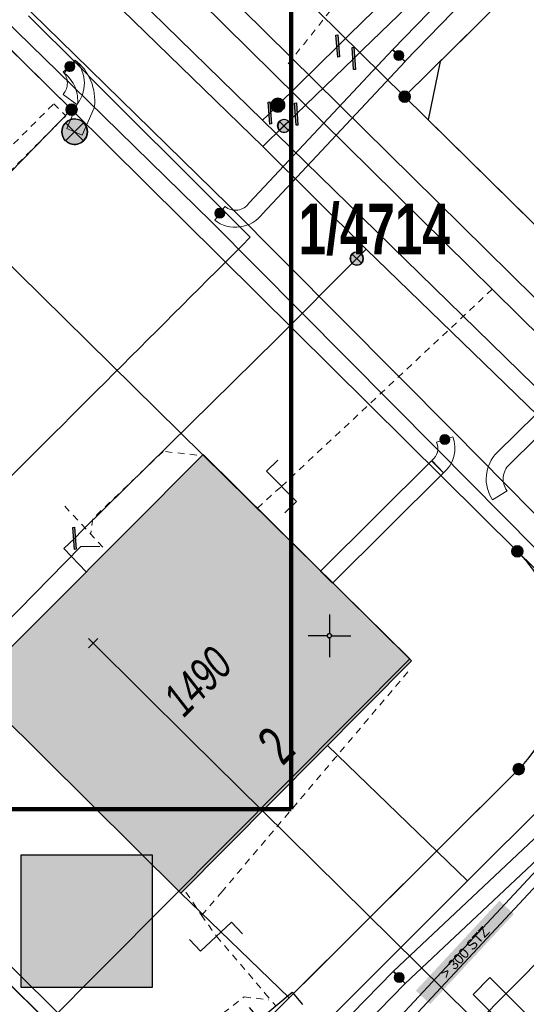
# Model space of a CAD drawing. Header units: metres. Extents: x 2695560 to 2696939, y 1260491 to 1262050.
# Tile 352 of 656: x 2695867 to 2695882, y 1260989 to 1261018. Entities that reach past the tile are written whole.
import ezdxf

# ---------------------------------------------------------------- set-up
doc = ezdxf.new("R2010")
doc.units = ezdxf.units.M
doc.linetypes.add('AUSGEZOGEN', pattern=[0])
doc.linetypes.add('VERDECKT2_S2', pattern=[0.36, 0.2, -0.16])
for name, color, linetype in [('XR$1$AV_Gebäudeflächen (BB)', 7, 'AUSGEZOGEN'), ('XR$1$AV_Grenzpunkte', 7, 'AUSGEZOGEN'), ('XR$1$AV_Grundstück-Nr.', 7, 'AUSGEZOGEN'), ('XR$1$AV_Haus-Nr.', 7, 'AUSGEZOGEN'), ('XR$1$AV_Koordinatennetzpunkte', 7, 'AUSGEZOGEN'), ('XR$1$AV_Linien (BB)', 7, 'AUSGEZOGEN'), ('XR$1$AV_Versicherung-Nr.', 7, 'AUSGEZOGEN'), ('XR$1$AW_LK_Zwischenpunkt', 24, 'AUSGEZOGEN'), ('XR$1$EW_LK_Knoten', 1, 'AUSGEZOGEN'), ('XR$1$GA_LK_Absperrarmatur', 32, 'AUSGEZOGEN'), ('XR$1$GA_LK_Rohrleitungsteil', 32, 'AUSGEZOGEN'), ('XR$1$Liegenschaftsgrenzen', 7, 'AUSGEZOGEN'), ('XR$1$PFAV', 255, 'AUSGEZOGEN'), ('XR$1$PFEW', 255, 'AUSGEZOGEN'), ('XR$1$PFGA', 255, 'AUSGEZOGEN'), ('XR$1$PFWA', 255, 'AUSGEZOGEN'), ('XR$1$RAEW', 8, 'AUSGEZOGEN'), ('XR$1$RP_Abstandslinie', 7, 'AUSGEZOGEN'), ('XR$1$WA_LK_Absperrarmatur', 171, 'AUSGEZOGEN'), ('XR$1$WA_LK_Rohrleitungsteil', 171, 'AUSGEZOGEN'), ('XR$5$_40012', 7, 'Continuous')]:
    doc.layers.add(name, color=color, linetype=linetype)
for name, color, linetype, lineweight in [('XR$2$ABW-Linie-R-genau', 4, 'AUSGEZOGEN', 18), ('XR$2$ABW-Linie-R-ungenau', 4, 'VERDECKT2_S2', 18), ('XR$2$ABW-LinieFlaeche-R-genau', 4, 'AUSGEZOGEN', 18), ('XR$2$ELE-Flaeche-oberirdisch', 1, 'AUSGEZOGEN', 18), ('XR$2$ELE-LinieFlaeche-genau', 1, 'AUSGEZOGEN', 18), ('XR$2$ELE-LinieFlaeche-ungenau', 1, 'VERDECKT2_S2', 18), ('XR$2$GAS-Linie-genau', 12, 'AUSGEZOGEN', 18), ('XR$2$GAS-Punkt', 12, 'AUSGEZOGEN', 18), ('XR$2$KOM-Linie-U-genau', 91, 'AUSGEZOGEN', 18), ('XR$2$KOM-Punkt-U', 91, 'AUSGEZOGEN', 18), ('XR$2$WAS-Linie-genau', 5, 'AUSGEZOGEN', 18), ('XR$2$WAS-Punkt', 5, 'AUSGEZOGEN', 18), ('XR$2$WEI-Text', 59, 'AUSGEZOGEN', 18), ('XR$5$STANDARD_1', 7, 'AUSGEZOGEN', 13)]:
    doc.layers.add(name, color=color, linetype=linetype, lineweight=lineweight)
doc.styles.add('ARIAL', font='arial.ttf')
doc.styles.add('TXT', font='txt')

# ---------------------------------------------------------------- blocks, each defined once
blk = doc.blocks.new('COMPLEXOBJECT_228')
at = {"layer": 'XR$1$AV_Linien (BB)', "color": 7, "linetype": 'AUSGEZOGEN', "transparency": 33554687}
blk.add_line((5880.56, 10996.08), (5873.819, 10989.358), dxfattribs=at)
blk.add_arc((5877.304, 10999.26), 4.551, 315.6789, 45.0372, dxfattribs=at)
blk = doc.blocks.new('COMPLEXOBJECT_1259')
at = {"layer": 'XR$1$Liegenschaftsgrenzen', "color": 7, "linetype": 'AUSGEZOGEN', "transparency": 33554687}
blk.add_line((5884.83, 10991.93), (5871.75, 10978.8), dxfattribs=at)
blk.add_arc((5888.045, 10988.709), 4.551, 45.5894, 134.9477, dxfattribs=at)
blk = doc.blocks.new('COMPLEXOBJECT_1340')
at = {"layer": 'XR$1$Liegenschaftsgrenzen', "color": 7, "linetype": 'AUSGEZOGEN', "transparency": 33554687}
blk.add_line((5869.93, 10985.48), (5880.56, 10996.08), dxfattribs=at)
blk.add_arc((5877.304, 10999.26), 4.551, 315.6789, 45.0372, dxfattribs=at)
blk = doc.blocks.new('BAV15')
at = {"layer": 'XR$1$PFAV', "transparency": 33554687}
blk.add_hatch(color=7, dxfattribs=at).paths.add_polyline_path([(0.5, 0), (0.49, 0.101), (0.459, 0.197), (0.41, 0.286), (0.344, 0.362), (0.264, 0.424), (0.174, 0.469), (0.076, 0.494), (-0.025, 0.499), (-0.125, 0.484), (-0.22, 0.449), (-0.306, 0.395), (-0.379, 0.326), (-0.437, 0.243), (-0.477, 0.15), (-0.497, 0.051), (-0.497, -0.051), (-0.477, -0.15), (-0.437, -0.243), (-0.379, -0.326), (-0.306, -0.395), (-0.22, -0.449), (-0.125, -0.484), (-0.025, -0.499), (0.076, -0.494), (0.174, -0.469), (0.264, -0.424), (0.344, -0.362), (0.41, -0.286), (0.459, -0.197), (0.49, -0.101)])
at = {"color": 7, "transparency": 33554687}
for start, end in [(90, 270), (270, 90)]:
    blk.add_arc((0, 0), 0.5, start, end, dxfattribs=at)
at = {"layer": 'XR$1$PFAV', "transparency": 33554687}
blk.add_circle((0, 0), 0.5, dxfattribs=at)
blk = doc.blocks.new('BAV2041')
at = {"color": 7, "transparency": 33554687}
for p, q in [((0, 0.5), (0, 0.05)), ((-0.05, 0), (-0.5, 0)), ((0.05, 0), (0.5, 0)), ((0, -0.05), (0, -0.5))]:
    blk.add_line(p, q, dxfattribs=at)
blk.add_circle((0, 0), 0.05, dxfattribs=at)
for start, end in [(90, 270), (270, 90)]:
    blk.add_arc((0, 0), 0.05, start, end, dxfattribs=at)
blk = doc.blocks.new('BAW2093')
at = {"transparency": 33554687}
blk.add_lwpolyline([(-0.375, -0.5), (0, -0.5), (0, 0.5), (0.375, 0.5)], dxfattribs=at)
blk = doc.blocks.new('BWA2013')
at = {"true_color": 0x000000, "transparency": 33554687}
blk.add_hatch(color=18, dxfattribs=at).paths.add_polyline_path([(-0.291, -0.409), (0.352, 0.357), (0.291, 0.409), (-0.352, -0.357)])
at = {"transparency": 33554687}
blk.add_lwpolyline([(-0.291, -0.409), (-0.352, -0.357), (0.291, 0.409), (0.352, 0.357), (-0.291, -0.409)], close=True, dxfattribs=at)
blk = doc.blocks.new('BWA965')
at = {"layer": 'XR$1$PFWA', "transparency": 33554687}
blk.add_hatch(color=7, dxfattribs=at).paths.add_polyline_path([(0, 0.5), (-0.051, 0.497), (-0.101, 0.49), (-0.15, 0.477), (-0.197, 0.459), (-0.243, 0.437), (-0.286, 0.41), (-0.326, 0.379), (-0.362, 0.344), (-0.395, 0.306), (-0.424, 0.264), (-0.449, 0.22), (-0.469, 0.174), (-0.484, 0.125), (-0.494, 0.076), (-0.499, 0.025), (-0.499, -0.025), (-0.494, -0.076), (-0.484, -0.125), (-0.469, -0.174), (-0.449, -0.22), (-0.424, -0.264), (-0.395, -0.306), (-0.362, -0.344), (-0.326, -0.379), (-0.286, -0.41), (-0.243, -0.437), (-0.197, -0.459), (-0.15, -0.477), (-0.101, -0.49), (-0.051, -0.497), (0, -0.5), (0.051, -0.497), (0.101, -0.49), (0.15, -0.477), (0.197, -0.459), (0.243, -0.437), (0.286, -0.41), (0.326, -0.379), (0.362, -0.344), (0.395, -0.306), (0.424, -0.264), (0.449, -0.22), (0.469, -0.174), (0.484, -0.125), (0.494, -0.076), (0.499, -0.025), (0.499, 0.025), (0.494, 0.076), (0.484, 0.125), (0.469, 0.174), (0.449, 0.22), (0.424, 0.264), (0.395, 0.306), (0.362, 0.344), (0.326, 0.379), (0.286, 0.41), (0.243, 0.437), (0.197, 0.459), (0.15, 0.477), (0.101, 0.49), (0.051, 0.497)])
at = {"transparency": 33554687}
blk.add_line((0, 0.5), (0, -0.5), dxfattribs=at)
for start, end in [(90, 270), (270, 90)]:
    blk.add_arc((0, 0), 0.5, start, end, dxfattribs=at)
blk = doc.blocks.new('BGA2013')
at = {"transparency": 33554687}
blk.add_hatch(color=36, dxfattribs=at).paths.add_polyline_path([(-0.291, -0.409), (0.352, 0.357), (0.291, 0.409), (-0.352, -0.357)])
at = {"color": 32, "transparency": 33554687}
blk.add_lwpolyline([(-0.291, -0.409), (-0.352, -0.357), (0.291, 0.409), (0.352, 0.357), (-0.291, -0.409)], close=True, dxfattribs=at)
blk = doc.blocks.new('BGA965')
at = {"layer": 'XR$1$PFGA', "transparency": 33554687}
blk.add_hatch(color=7, dxfattribs=at).paths.add_polyline_path([(0.5, 0), (0.49, 0.101), (0.459, 0.197), (0.41, 0.286), (0.344, 0.362), (0.264, 0.424), (0.174, 0.469), (0.076, 0.494), (-0.025, 0.499), (-0.125, 0.484), (-0.22, 0.449), (-0.306, 0.395), (-0.379, 0.326), (-0.437, 0.243), (-0.477, 0.15), (-0.497, 0.051), (-0.497, -0.051), (-0.477, -0.15), (-0.437, -0.243), (-0.379, -0.326), (-0.306, -0.395), (-0.22, -0.449), (-0.125, -0.484), (-0.025, -0.499), (0.076, -0.494), (0.174, -0.469), (0.264, -0.424), (0.344, -0.362), (0.41, -0.286), (0.459, -0.197), (0.49, -0.101)])
at = {"color": 32, "transparency": 33554687}
blk.add_line((0, 0.5), (0, -0.5), dxfattribs=at)
for start, end in [(90, 270), (270, 90)]:
    blk.add_arc((0, 0), 0.5, start, end, dxfattribs=at)
at = {"layer": 'XR$1$PFGA', "transparency": 33554687}
blk.add_circle((0, 0), 0.5, dxfattribs=at)
blk = doc.blocks.new('BEWLP2549_S')
at = {"layer": 'XR$1$PFEW', "transparency": 33554687}
blk.add_hatch(color=7, dxfattribs=at).paths.add_polyline_path([(0.5, 0), (0.49, 0.101), (0.459, 0.197), (0.41, 0.286), (0.344, 0.362), (0.264, 0.424), (0.174, 0.469), (0.076, 0.494), (-0.025, 0.499), (-0.125, 0.484), (-0.22, 0.449), (-0.306, 0.395), (-0.379, 0.326), (-0.437, 0.243), (-0.477, 0.15), (-0.497, 0.051), (-0.497, -0.051), (-0.477, -0.15), (-0.437, -0.243), (-0.379, -0.326), (-0.306, -0.395), (-0.22, -0.449), (-0.125, -0.484), (-0.025, -0.499), (0.076, -0.494), (0.174, -0.469), (0.264, -0.424), (0.344, -0.362), (0.41, -0.286), (0.459, -0.197), (0.49, -0.101)])
at = {"color": 1, "transparency": 33554687}
for p, q in [((0.354, -0.354), (-0.354, 0.354)), ((-0.354, -0.354), (0.354, 0.354))]:
    blk.add_line(p, q, dxfattribs=at)
for start, end in [(91.3809, 268.6191), (268.6191, 91.3809)]:
    blk.add_arc((0, 0), 0.5, start, end, dxfattribs=at)
at = {"layer": 'XR$1$PFEW', "transparency": 33554687}
blk.add_circle((0, 0), 0.5, dxfattribs=at)
blk = doc.blocks.new('BEW957')
at = {"layer": 'XR$1$RAEW', "transparency": 33554687}
blk.add_hatch(color=1, dxfattribs=at).paths.add_polyline_path([(-0.5, 0), (-0.5, -0.05), (-0.49, -0.1), (-0.48, -0.15), (-0.46, -0.2), (-0.44, -0.24), (-0.41, -0.29), (-0.38, -0.33), (-0.34, -0.36), (-0.31, -0.4), (-0.26, -0.42), (-0.22, -0.45), (-0.17, -0.47), (-0.13, -0.48), (-0.08, -0.49), (-0.03, -0.5), (0.03, -0.5), (0.08, -0.49), (0.13, -0.48), (0.17, -0.47), (0.22, -0.45), (0.26, -0.42), (0.31, -0.4), (0.34, -0.36), (0.38, -0.33), (0.41, -0.29), (0.44, -0.24), (0.46, -0.2), (0.48, -0.15), (0.49, -0.1), (0.5, -0.05), (0.5, 0), (0.5, 0.05), (0.49, 0.1), (0.48, 0.15), (0.46, 0.2), (0.44, 0.24), (0.41, 0.29), (0.38, 0.33), (0.34, 0.36), (0.31, 0.4), (0.26, 0.42), (0.22, 0.45), (0.17, 0.47), (0.13, 0.48), (0.08, 0.49), (0.03, 0.5), (-0.03, 0.5), (-0.08, 0.49), (-0.13, 0.48), (-0.17, 0.47), (-0.22, 0.45), (-0.26, 0.42), (-0.31, 0.4), (-0.34, 0.36), (-0.38, 0.33), (-0.41, 0.29), (-0.44, 0.24), (-0.46, 0.2), (-0.48, 0.15), (-0.49, 0.1), (-0.5, 0.05)])
at = {"color": 1, "transparency": 33554687}
for start, end in [(90, 180), (180, 270), (0, 90), (270, 0)]:
    blk.add_arc((0, 0), 0.5, start, end, dxfattribs=at)
at = {"layer": 'XR$1$RAEW', "color": 1, "transparency": 33554687}
blk.add_circle((0, 0), 0.5, dxfattribs=at)
blk = doc.blocks.new('KOM-UNBEKANNT-U')
at = {"layer": 'XR$2$KOM-Punkt-U', "linetype": 'AUSGEZOGEN', "lineweight": 20, "transparency": 33554687}
for p, q in [((0, 0, 2500), (-141, 141, 2500)), ((-141, -141, 2500), (0, 0, 2500)), ((0, 0, 2500), (141, 141, 2500)), ((141, -141, 2500), (0, 0, 2500))]:
    blk.add_line(p, q, dxfattribs=at)
blk = doc.blocks.new('GAS-ABSPERRORGAN')
at = {"layer": 'XR$2$GAS-Punkt', "linetype": 'AUSGEZOGEN', "lineweight": 25, "transparency": 33554687}
blk.add_line((0, 200, 2500), (0, -200, 2500), dxfattribs=at)
for points in [[(-196, 39, 2500), (0, 0, 2500), (-200, 0, 2500)], [(-196, 39), (0, 0), (-200, 0)], [(-196, 39, 2500), (-196, 39), (-200, 0), (-200, 0, 2500)], [(-200, 0, 2500), (0, 0, 2500), (-196, -39, 2500)], [(-200, 0), (0, 0), (-196, -39)], [(-185, 77, 2500), (0, 0, 2500), (-196, 39, 2500)], [(-185, 77), (0, 0), (-196, 39)], [(-185, 77, 2500), (-185, 77), (-196, 39), (-196, 39, 2500)], [(-196, -39, 2500), (0, 0, 2500), (-185, -77, 2500)], [(-196, -39), (0, 0), (-185, -77)], [(-166, 111, 2500), (0, 0, 2500), (-185, 77, 2500)], [(-166, 111), (0, 0), (-185, 77)], [(-166, 111, 2500), (-166, 111), (-185, 77), (-185, 77, 2500)], [(-185, -77, 2500), (0, 0, 2500), (-166, -111, 2500)], [(-185, -77), (0, 0), (-166, -111)], [(-141, 141, 2500), (0, 0, 2500), (-166, 111, 2500)], [(-141, 141), (0, 0), (-166, 111)], [(-141, 141, 2500), (-141, 141), (-166, 111), (-166, 111, 2500)], [(-166, -111, 2500), (0, 0, 2500), (-141, -141, 2500)], [(-166, -111), (0, 0), (-141, -141)], [(-111, 166, 2500), (0, 0, 2500), (-141, 141, 2500)], [(-111, 166), (0, 0), (-141, 141)], [(-111, 166, 2500), (-111, 166), (-141, 141), (-141, 141, 2500)], [(-141, -141, 2500), (0, 0, 2500), (-111, -166, 2500)], [(-141, -141), (0, 0), (-111, -166)], [(-77, 185, 2500), (0, 0, 2500), (-111, 166, 2500)], [(-77, 185), (0, 0), (-111, 166)], [(-77, 185, 2500), (-77, 185), (-111, 166), (-111, 166, 2500)], [(-111, -166, 2500), (0, 0, 2500), (-77, -185, 2500)], [(-111, -166), (0, 0), (-77, -185)], [(-39, 196, 2500), (0, 0, 2500), (-77, 185, 2500)], [(-39, 196), (0, 0), (-77, 185)], [(-39, 196, 2500), (-39, 196), (-77, 185), (-77, 185, 2500)], [(-77, -185, 2500), (0, 0, 2500), (-39, -196, 2500)], [(-77, -185), (0, 0), (-39, -196)], [(0, 200, 2500), (0, 0, 2500), (-39, 196, 2500)], [(0, 200), (0, 0), (-39, 196)], [(0, 200, 2500), (0, 200), (-39, 196), (-39, 196, 2500)], [(-39, -196, 2500), (0, 0, 2500), (0, -200, 2500)], [(-39, -196), (0, 0), (0, -200)], [(39, 196, 2500), (0, 0, 2500), (0, 200, 2500)], [(39, 196), (0, 0), (0, 200)], [(39, 196, 2500), (39, 196), (0, 200), (0, 200, 2500)], [(77, 185, 2500), (0, 0, 2500), (39, 196, 2500)], [(77, 185), (0, 0), (39, 196)], [(111, 166, 2500), (0, 0, 2500), (77, 185, 2500)], [(111, 166), (0, 0), (77, 185)], [(141, 141, 2500), (0, 0, 2500), (111, 166, 2500)], [(141, 141), (0, 0), (111, 166)], [(166, 111, 2500), (0, 0, 2500), (141, 141, 2500)], [(166, 111), (0, 0), (141, 141)], [(185, 77, 2500), (0, 0, 2500), (166, 111, 2500)], [(185, 77), (0, 0), (166, 111)], [(196, 39, 2500), (0, 0, 2500), (185, 77, 2500)], [(196, 39), (0, 0), (185, 77)], [(200, 0, 2500), (0, 0, 2500), (196, 39, 2500)], [(200, 0), (0, 0), (196, 39)], [(0, -200, 2500), (0, 0, 2500), (39, -196, 2500)], [(39, -196, 2500), (0, 0, 2500), (77, -185, 2500)], [(77, -185, 2500), (0, 0, 2500), (111, -166, 2500)], [(111, -166, 2500), (0, 0, 2500), (141, -141, 2500)], [(141, -141, 2500), (0, 0, 2500), (166, -111, 2500)], [(166, -111, 2500), (0, 0, 2500), (185, -77, 2500)], [(185, -77, 2500), (0, 0, 2500), (196, -39, 2500)], [(196, -39, 2500), (0, 0, 2500), (200, 0, 2500)], [(0, -200), (0, 0), (39, -196)], [(39, -196), (0, 0), (77, -185)], [(77, -185), (0, 0), (111, -166)], [(111, -166), (0, 0), (141, -141)], [(141, -141), (0, 0), (166, -111)], [(166, -111), (0, 0), (185, -77)], [(185, -77), (0, 0), (196, -39)], [(196, -39), (0, 0), (200, 0)], [(77, 185, 2500), (77, 185), (39, 196), (39, 196, 2500)], [(111, 166, 2500), (111, 166), (77, 185), (77, 185, 2500)], [(141, 141, 2500), (141, 141), (111, 166), (111, 166, 2500)], [(166, 111, 2500), (166, 111), (141, 141), (141, 141, 2500)], [(185, 77, 2500), (185, 77), (166, 111), (166, 111, 2500)], [(196, 39, 2500), (196, 39), (185, 77), (185, 77, 2500)], [(200, 0, 2500), (200, 0), (196, 39), (196, 39, 2500)], [(-200, 0, 2500), (-200, 0), (-196, -39), (-196, -39, 2500)], [(-196, -39, 2500), (-196, -39), (-185, -77), (-185, -77, 2500)], [(-185, -77, 2500), (-185, -77), (-166, -111), (-166, -111, 2500)], [(-166, -111, 2500), (-166, -111), (-141, -141), (-141, -141, 2500)], [(-141, -141, 2500), (-141, -141), (-111, -166), (-111, -166, 2500)], [(-111, -166, 2500), (-111, -166), (-77, -185), (-77, -185, 2500)], [(-77, -185, 2500), (-77, -185), (-39, -196), (-39, -196, 2500)], [(-39, -196, 2500), (-39, -196), (0, -200), (0, -200, 2500)], [(0, -200, 2500), (0, -200), (39, -196), (39, -196, 2500)], [(39, -196, 2500), (39, -196), (77, -185), (77, -185, 2500)], [(77, -185, 2500), (77, -185), (111, -166), (111, -166, 2500)], [(111, -166, 2500), (111, -166), (141, -141), (141, -141, 2500)], [(141, -141, 2500), (141, -141), (166, -111), (166, -111, 2500)], [(166, -111, 2500), (166, -111), (185, -77), (185, -77, 2500)], [(185, -77, 2500), (185, -77), (196, -39), (196, -39, 2500)], [(196, -39, 2500), (196, -39), (200, 0), (200, 0, 2500)]]:
    blk.add_3dface(points, dxfattribs=at)
blk = doc.blocks.new('WAS-ABSPERRORGAN')
at = {"layer": 'XR$2$WAS-Punkt', "linetype": 'AUSGEZOGEN', "transparency": 33554687}
for p, q in [((0, 200, 2500), (0, -200, 2500)), ((0, 0), (0, 0))]:
    blk.add_line(p, q, dxfattribs=at)
blk.add_circle((0, 0, 502500), 200, dxfattribs=at)

msp = doc.modelspace()

# ---------------------------------------------------------------- hatches: boundary and pattern name
at = {"transparency": 33554687}
for points in [[(2695866.919, 1260993.377), (2695866.919, 1260989.475), (2695870.77, 1260989.475), (2695870.77, 1260993.377)], [(2695878.509, 1260989.382), (2695878.931, 1260988.99), (2695881.385, 1260991.632), (2695880.963, 1260992.024)]]:
    msp.add_hatch(color=7, dxfattribs=at).paths.add_polyline_path(points)
at = {"layer": 'XR$1$AV_Gebäudeflächen (BB)', "true_color": 0xd2d2d2, "transparency": 33554687}
msp.add_hatch(color=254, dxfattribs=at).paths.add_polyline_path([(2695865.485, 1260998.327), (2695871.613, 1260992.249), (2695878.385, 1260999.077), (2695872.266, 1261005.14)])

# ---------------------------------------------------------------- linework, layer by layer
at = {"color": 24, "lineweight": -3, "transparency": 33554687}
msp.add_lwpolyline([(2695866.919, 1260993.377), (2695870.77, 1260993.377), (2695870.77, 1260989.475), (2695866.919, 1260989.475), (2695866.919, 1260993.377)], close=True, dxfattribs=at)
at = {"layer": 'XR$1$AV_Linien (BB)', "color": 7, "linetype": 'AUSGEZOGEN', "transparency": 33554687}
for p, q in [((2695879.223, 1261016.686), (2695878.871, 1261014.969)), ((2695881.969, 1261011.915), (2695878.871, 1261014.969)), ((2695871.613, 1260992.249), (2695865.485, 1260998.327)), ((2695871.613, 1260992.249), (2695874.789, 1260989.168))]:
    msp.add_line(p, q, dxfattribs=at)
for points in [[(2695839.57, 1261043.66), (2695854.42, 1261029.04), (2695868.4, 1261015.27), (2695881.49, 1261002.29)], [(2695879.223, 1261016.686), (2695886.2, 1261023.62), (2695890.74, 1261028.14), (2695891.281, 1261028.681)], [(2695865.485, 1260998.327), (2695872.266, 1261005.14), (2695878.385, 1260999.077), (2695871.613, 1260992.249)], [(2695865.378, 1260985.993), (2695867.768, 1260988.395), (2695860.807, 1260995.316), (2695862.967, 1260997.578), (2695863.139, 1260997.41), (2695864.644, 1260999.105), (2695865.485, 1260998.327)], [(2695859.05, 1260973.41), (2695870.9, 1260985.29), (2695874.789, 1260989.168)]]:
    msp.add_lwpolyline(points, dxfattribs=at)
at = {"layer": 'XR$1$Liegenschaftsgrenzen', "color": 7, "linetype": 'AUSGEZOGEN', "transparency": 33554687}
for p, q in [((2695854.42, 1261029.04), (2695868.4, 1261015.27)), ((2695886.2, 1261023.62), (2695878.18, 1261015.65)), ((2695875.62, 1261018.17), (2695878.18, 1261015.65)), ((2695878.18, 1261015.65), (2695891.48, 1261002.54)), ((2695868.4, 1261015.27), (2695854.71, 1261001.34)), ((2695881.49, 1261002.29), (2695868.4, 1261015.27)), ((2695881.49, 1261002.29), (2695892.2, 1260991.77)), ((2695854.71, 1261001.34), (2695870.9, 1260985.29))]:
    msp.add_line(p, q, dxfattribs=at)
at = {"layer": 'XR$1$RP_Abstandslinie', "color": 7, "linetype": 'AUSGEZOGEN', "transparency": 33554687}
msp.add_line((2695832.73, 1260953.25), (2695878.33, 1260999.13), dxfattribs=at)
msp.add_lwpolyline([(2695878.33, 1260999.13), (2695841.15, 1261035.8), (2695804.21, 1261072.25)], dxfattribs=at)
at = {"layer": 'XR$2$ABW-Linie-R-genau', "linetype": 'AUSGEZOGEN', "transparency": 33554687}
msp.add_lwpolyline([(2695862.708, 1260995.937), (2695863.225, 1260996.612), (2695864.126, 1260997.787), (2695868.671, 1261002.433), (2695869.228, 1261002.433)], dxfattribs=at)
at = {"layer": 'XR$2$ABW-Linie-R-ungenau', "linetype": 'VERDECKT2_S2', "transparency": 33554687}
for p, q in [((2695876.455, 1261018.739), (2695874.658, 1261016.493)), ((2695874.561, 1261004.197), (2695880.748, 1261009.989)), ((2695873.857, 1261003.561), (2695874.561, 1261004.197)), ((2695868.199, 1261003.614), (2695869.423, 1261002.295)), ((2695871.756, 1260992.276), (2695872.221, 1260991.592)), ((2695872.208, 1260991.61), (2695872.657, 1260990.978))]:
    msp.add_line(p, q, dxfattribs=at)
for points in [[(2695872.074, 1261005.119), (2695871.089, 1261005.228), (2695869.021, 1261003.249), (2695868.966, 1261002.823)], [(2695878.277, 1260998.748), (2695872.821, 1260992.296), (2695872.224, 1260991.596)], [(2695872.657, 1260990.978), (2695874.076, 1260989.312), (2695874.394, 1260988.931)], [(2695871.444, 1260987.618), (2695873.467, 1260989.198), (2695874.193, 1260989.115)]]:
    msp.add_lwpolyline(points, dxfattribs=at)
at = {"layer": 'XR$2$ABW-LinieFlaeche-R-genau', "linetype": 'AUSGEZOGEN', "transparency": 33554687}
for points in [[(2695889.428, 1261001.421), (2695838.363, 1261051.833), (2695838.855, 1261052.331), (2695889.92, 1261001.919), (2695889.428, 1261001.421)], [(2695875.383, 1260985.762), (2695889.551, 1261000.97), (2695889.771, 1261000.766), (2695875.603, 1260985.558), (2695875.383, 1260985.762)]]:
    msp.add_lwpolyline(points, close=True, dxfattribs=at)
at = {"layer": 'XR$2$ELE-Flaeche-oberirdisch', "transparency": 33554687}
for points in [[(2695887.906, 1260997.746), (2695883.486, 1261001.886), (2695879.601, 1261005.819), (2695872.998, 1261012.47), (2695868.489, 1261016.888), (2695856.87, 1261028.237), (2695850.671, 1261034.556), (2695850.149, 1261034.041), (2695856.376, 1261027.74), (2695867.999, 1261016.388), (2695872.505, 1261011.973), (2695879.104, 1261005.326), (2695882.998, 1261001.384), (2695887.428, 1260997.235), (2695887.906, 1260997.746)], [(2695885, 1260985.468), (2695880.68, 1260989.764), (2695880.191, 1260989.272), (2695884.501, 1260984.986), (2695885, 1260985.468)]]:
    msp.add_lwpolyline(points, close=True, dxfattribs=at)
at = {"layer": 'XR$2$ELE-LinieFlaeche-genau', "linetype": 'AUSGEZOGEN', "transparency": 33554687}
for points in [[(2695877.828, 1261017.031), (2695882.012, 1261021.346), (2695882.009, 1261021.343), (2695882.001, 1261021.328), (2695881.996, 1261021.31), (2695881.994, 1261021.294), (2695881.995, 1261021.278), (2695881.999, 1261021.266), (2695882.006, 1261021.249), (2695882.016, 1261021.235), (2695880.339, 1261022.902), (2695880.691, 1261023.256), (2695882.394, 1261021.565), (2695882.44, 1261021.503), (2695882.471, 1261021.432), (2695882.491, 1261021.36), (2695882.496, 1261021.286), (2695882.488, 1261021.21), (2695882.465, 1261021.134), (2695882.429, 1261021.067), (2695882.388, 1261021.016), (2695878.186, 1261016.683), (2695877.828, 1261017.031)], [(2695872.897, 1261012.425), (2695872.947, 1261012.389), (2695872.989, 1261012.365), (2695873.035, 1261012.345), (2695873.082, 1261012.33), (2695873.132, 1261012.319), (2695873.182, 1261012.313), (2695873.23, 1261012.312), (2695873.28, 1261012.317), (2695873.328, 1261012.326), (2695873.375, 1261012.34), (2695873.422, 1261012.36), (2695873.467, 1261012.384), (2695873.508, 1261012.411), (2695873.544, 1261012.442), (2695873.579, 1261012.478), (2695873.625, 1261012.536), (2695877.824, 1261017.028), (2695878.19, 1261016.686), (2695874.003, 1261012.208), (2695873.955, 1261012.148), (2695873.886, 1261012.076), (2695873.808, 1261012.011), (2695873.723, 1261011.954), (2695873.636, 1261011.908), (2695873.545, 1261011.87), (2695873.448, 1261011.84), (2695873.35, 1261011.821), (2695873.25, 1261011.812), (2695873.148, 1261011.813), (2695873.048, 1261011.825), (2695872.952, 1261011.846), (2695872.857, 1261011.877), (2695872.765, 1261011.917), (2695872.677, 1261011.967), (2695872.605, 1261012.019), (2695872.897, 1261012.425)], [(2695868.258, 1261014.718), (2695868.577, 1261015.447), (2695868.58, 1261015.479), (2695868.582, 1261015.543), (2695868.579, 1261015.609), (2695868.572, 1261015.674), (2695868.561, 1261015.737), (2695868.545, 1261015.802), (2695868.527, 1261015.865), (2695868.504, 1261015.925), (2695868.477, 1261015.986), (2695868.447, 1261016.042), (2695868.412, 1261016.099), (2695868.374, 1261016.153), (2695868.335, 1261016.203), (2695868.29, 1261016.251), (2695868.243, 1261016.297), (2695868.187, 1261016.345), (2695868.511, 1261016.725), (2695868.579, 1261016.667), (2695868.648, 1261016.601), (2695868.713, 1261016.529), (2695868.776, 1261016.453), (2695868.83, 1261016.373), (2695868.881, 1261016.292), (2695868.927, 1261016.204), (2695868.966, 1261016.117), (2695869.001, 1261016.025), (2695869.029, 1261015.932), (2695869.051, 1261015.839), (2695869.068, 1261015.742), (2695869.077, 1261015.645), (2695869.082, 1261015.549), (2695869.08, 1261015.451), (2695869.069, 1261015.321), (2695868.716, 1261014.518), (2695868.258, 1261014.718)], [(2695868.154, 1261015.712), (2695868.187, 1261015.758), (2695868.212, 1261015.797), (2695868.232, 1261015.836), (2695868.248, 1261015.876), (2695868.26, 1261015.916), (2695868.269, 1261015.962), (2695868.276, 1261016.006), (2695868.277, 1261016.049), (2695868.275, 1261016.093), (2695868.269, 1261016.136), (2695868.259, 1261016.179), (2695868.245, 1261016.222), (2695868.229, 1261016.262), (2695868.208, 1261016.302), (2695868.183, 1261016.34), (2695868.151, 1261016.383), (2695868.547, 1261016.687), (2695868.595, 1261016.626), (2695868.64, 1261016.552), (2695868.681, 1261016.476), (2695868.715, 1261016.394), (2695868.741, 1261016.313), (2695868.761, 1261016.226), (2695868.773, 1261016.139), (2695868.777, 1261016.053), (2695868.774, 1261015.964), (2695868.763, 1261015.878), (2695868.746, 1261015.794), (2695868.72, 1261015.708), (2695868.686, 1261015.626), (2695868.646, 1261015.549), (2695868.601, 1261015.476), (2695868.556, 1261015.416), (2695868.154, 1261015.712)], [(2695878.975, 1261004.956), (2695879.041, 1261005.019), (2695879.084, 1261005.074), (2695879.117, 1261005.135), (2695879.14, 1261005.201), (2695879.152, 1261005.271), (2695879.153, 1261005.341), (2695879.143, 1261005.411), (2695879.115, 1261005.496), (2695879.591, 1261005.65), (2695879.631, 1261005.525), (2695879.653, 1261005.375), (2695879.652, 1261005.225), (2695879.626, 1261005.077), (2695879.577, 1261004.933), (2695879.504, 1261004.8), (2695879.413, 1261004.681), (2695879.317, 1261004.592), (2695878.975, 1261004.956)], [(2695875.709, 1261001.708), (2695878.97, 1261004.951), (2695879.322, 1261004.597), (2695876.061, 1261001.354), (2695875.709, 1261001.708)], [(2695861.767, 1260973.474), (2695869.808, 1260981.706), (2695877.84, 1260989.945), (2695878.198, 1260989.595), (2695870.166, 1260981.356), (2695862.125, 1260973.124), (2695861.767, 1260973.474)]]:
    msp.add_lwpolyline(points, close=True, dxfattribs=at)
for points in [[(2695885.195, 1261008.727), (2695881.253, 1261004.843), (2695881.215, 1261004.802), (2695881.183, 1261004.76), (2695881.155, 1261004.717), (2695881.131, 1261004.671), (2695881.111, 1261004.621), (2695881.094, 1261004.572), (2695881.083, 1261004.522), (2695881.076, 1261004.469), (2695881.073, 1261004.417), (2695881.075, 1261004.365), (2695881.082, 1261004.314), (2695881.093, 1261004.263), (2695881.109, 1261004.212), (2695881.128, 1261004.164), (2695881.151, 1261004.119), (2695881.186, 1261004.064), (2695880.76, 1261003.8), (2695880.76, 1261003.8), (2695880.717, 1261003.871), (2695880.672, 1261003.956), (2695880.637, 1261004.046), (2695880.609, 1261004.135), (2695880.588, 1261004.23), (2695880.577, 1261004.325), (2695880.573, 1261004.421), (2695880.578, 1261004.517), (2695880.591, 1261004.61), (2695880.612, 1261004.704), (2695880.641, 1261004.795), (2695880.677, 1261004.881), (2695880.721, 1261004.967), (2695880.773, 1261005.048), (2695880.831, 1261005.124), (2695880.893, 1261005.191), (2695884.845, 1261009.083)], [(2695885.963, 1260996.896), (2695878.19, 1260989.588), (2695877.848, 1260989.952), (2695877.848, 1260989.952), (2695885.617, 1260997.256)]]:
    msp.add_lwpolyline(points, dxfattribs=at)
at = {"layer": 'XR$2$ELE-LinieFlaeche-ungenau', "linetype": 'VERDECKT2_S2', "transparency": 33554687}
msp.add_lwpolyline([(2695858.481, 1261010.444), (2695860.78, 1261008.153), (2695860.739, 1261008.175), (2695860.685, 1261008.184), (2695860.627, 1261008.173), (2695860.591, 1261008.15), (2695867.877, 1261015.44), (2695868.231, 1261015.086), (2695860.905, 1261007.756), (2695860.815, 1261007.699), (2695860.695, 1261007.676), (2695860.577, 1261007.695), (2695860.48, 1261007.747), (2695858.129, 1261010.09), (2695858.481, 1261010.444)], close=True, dxfattribs=at)
at = {"layer": 'XR$2$GAS-Linie-genau', "linetype": 'AUSGEZOGEN', "transparency": 33554687}
for p, q in [((2695851.449, 1261036.989), (2695874.008, 1261014.959)), ((2695876.552, 1261017.471), (2695880.338, 1261021.209)), ((2695876.214, 1261017.137), (2695876.552, 1261017.471)), ((2695874.456, 1261015.402), (2695876.214, 1261017.137)), ((2695874.22, 1261015.169), (2695874.456, 1261015.402)), ((2695874.008, 1261014.959), (2695874.15, 1261015.1)), ((2695874.15, 1261015.1), (2695874.22, 1261015.169)), ((2695874.008, 1261014.959), (2695888.348, 1261000.939)), ((2695885.078, 1260997.659), (2695880.028, 1260992.609)), ((2695880.028, 1260992.609), (2695875.917, 1260996.589)), ((2695880.028, 1260992.609), (2695862.768, 1260975.35))]:
    msp.add_line(p, q, dxfattribs=at)
at = {"layer": 'XR$2$KOM-Linie-U-genau', "linetype": 'AUSGEZOGEN', "transparency": 33554687}
for p, q in [((2695871.875, 1260996.775), (2695869.035, 1260999.591)), ((2695874.005, 1260994.662), (2695871.875, 1260996.775)), ((2695880.101, 1260988.644), (2695874.005, 1260994.662))]:
    msp.add_line(p, q, dxfattribs=at)
msp.add_lwpolyline([(2695861.877, 1260994.796), (2695867.989, 1260988.738), (2695871.61, 1260985.955), (2695875.714, 1260981.553), (2695889.39, 1260967.88)], dxfattribs=at)
at = {"layer": 'XR$2$WAS-Linie-genau', "linetype": 'AUSGEZOGEN', "transparency": 33554687}
for p, q in [((2695881.178, 1261021.129), (2695876.952, 1261017.033)), ((2695867.408, 1261020.609), (2695874.018, 1261014.189)), ((2695876.952, 1261017.033), (2695876.683, 1261016.773)), ((2695876.683, 1261016.773), (2695874.997, 1261015.138)), ((2695874.997, 1261015.138), (2695874.812, 1261014.959)), ((2695874.637, 1261014.789), (2695874.018, 1261014.189)), ((2695874.812, 1261014.959), (2695874.637, 1261014.789)), ((2695874.018, 1261014.189), (2695877.048, 1261011.169)), ((2695877.048, 1261011.169), (2695876.773, 1261010.893)), ((2695877.048, 1261011.169), (2695884.558, 1261003.879)), ((2695876.773, 1261010.893), (2695874.418, 1261008.529)), ((2695868.726, 1261002.91), (2695874.418, 1261008.529)), ((2695868.485, 1261002.672), (2695868.726, 1261002.91)), ((2695870.988, 1260979.06), (2695889.136, 1260997.331))]:
    msp.add_line(p, q, dxfattribs=at)
msp.add_lwpolyline([(2695868.829, 1261001.688), (2695868.178, 1261002.369), (2695868.485, 1261002.672)], dxfattribs=at)
at = {"layer": 'XR$5$_40012', "color": 7, "linetype": 'AUSGEZOGEN', "lineweight": 13, "transparency": 33554687}
for p, q in [((2695867.139, 1261018.023), (2695867.639, 1261017.523)), ((2695867.639, 1261017.523), (2695868.14, 1261017.022)), ((2695868.14, 1261017.022), (2695868.641, 1261016.522)), ((2695868.641, 1261016.522), (2695869.142, 1261016.021)), ((2695869.142, 1261016.021), (2695869.642, 1261015.521)), ((2695869.642, 1261015.521), (2695870.143, 1261015.02)), ((2695870.143, 1261015.02), (2695870.644, 1261014.52)), ((2695870.644, 1261014.52), (2695871.144, 1261014.019)), ((2695871.144, 1261014.019), (2695871.645, 1261013.519)), ((2695871.645, 1261013.519), (2695872.146, 1261013.018)), ((2695872.146, 1261013.018), (2695872.647, 1261012.518)), ((2695872.647, 1261012.518), (2695873.147, 1261012.017)), ((2695873.147, 1261012.017), (2695873.648, 1261011.517)), ((2695873.648, 1261011.517), (2695873.398, 1261011.266)), ((2695873.398, 1261011.266), (2695873.147, 1261011.016)), ((2695873.147, 1261011.016), (2695872.897, 1261010.766)), ((2695872.897, 1261010.766), (2695872.647, 1261010.516)), ((2695872.647, 1261010.516), (2695872.396, 1261010.265)), ((2695872.396, 1261010.265), (2695872.146, 1261010.015)), ((2695872.146, 1261010.015), (2695871.895, 1261009.765)), ((2695871.645, 1261009.515), (2695871.395, 1261009.264)), ((2695871.895, 1261009.765), (2695871.645, 1261009.515)), ((2695871.395, 1261009.264), (2695871.144, 1261009.014)), ((2695871.144, 1261009.014), (2695870.894, 1261008.764)), ((2695870.894, 1261008.764), (2695870.644, 1261008.514)), ((2695870.644, 1261008.514), (2695870.393, 1261008.263)), ((2695870.393, 1261008.263), (2695870.143, 1261008.013)), ((2695869.893, 1261007.763), (2695869.642, 1261007.513)), ((2695870.143, 1261008.013), (2695869.893, 1261007.763)), ((2695869.642, 1261007.513), (2695869.392, 1261007.262)), ((2695869.392, 1261007.262), (2695869.142, 1261007.012)), ((2695869.142, 1261007.012), (2695868.891, 1261006.762)), ((2695868.891, 1261006.762), (2695868.641, 1261006.512)), ((2695868.641, 1261006.512), (2695868.391, 1261006.262)), ((2695868.14, 1261006.011), (2695867.89, 1261005.761)), ((2695868.391, 1261006.262), (2695868.14, 1261006.011)), ((2695867.89, 1261005.761), (2695867.639, 1261005.511)), ((2695867.639, 1261005.511), (2695867.389, 1261005.261)), ((2695867.389, 1261005.261), (2695867.139, 1261005.01)), ((2695867.139, 1261005.01), (2695866.888, 1261004.76)), ((2695866.888, 1261004.76), (2695866.638, 1261004.51))]:
    msp.add_line(p, q, dxfattribs=at)
at = {"layer": 'XR$5$STANDARD_1', "color": 52, "linetype": 'AUSGEZOGEN', "lineweight": 100, "transparency": 33554687}
for p, q in [((2695874.846, 1260994.712), (2695874.846, 1261034.648)), ((2695874.846, 1261034.648), (2695874.846, 1260994.712)), ((2695833.328, 1260994.712), (2695874.846, 1260994.712)), ((2695874.846, 1260994.712), (2695833.328, 1260994.712))]:
    msp.add_line(p, q, dxfattribs=at)

# ---------------------------------------------------------------- block references
at = {"layer": 'XR$1$AV_Grenzpunkte', "color": 7, "linetype": 'AUSGEZOGEN', "lineweight": -3, "transparency": 33554687, "xscale": 0.3249999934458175, "yscale": 0.3249999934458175}
for p in [(2695878.18, 1261015.65), (2695868.4, 1261015.27), (2695881.49, 1261002.29), (2695881.53, 1260995.89)]:
    msp.add_blockref('BAV15', p, dxfattribs=at)
at = {"layer": 'XR$1$AV_Koordinatennetzpunkte', "color": 7, "linetype": 'AUSGEZOGEN', "lineweight": -3, "transparency": 33554687, "xscale": 1.25, "yscale": 1.25}
msp.add_blockref('BAV2041', (2695875.97, 1260999.81), dxfattribs=at)
at = {"layer": 'XR$1$AV_Linien (BB)', "color": 7, "linetype": 'AUSGEZOGEN', "lineweight": -3, "transparency": 33554687}
msp.add_blockref('COMPLEXOBJECT_228', (2690000.97, 1249999.81), dxfattribs=at)
at = {"layer": 'XR$1$AW_LK_Zwischenpunkt', "color": 24, "linetype": 'AUSGEZOGEN', "lineweight": -3, "transparency": 33554687, "yscale": 1.250000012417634}
for p, xscale, rotation in [((2695874.563, 1261004.198), 1.250000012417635, 224.4721787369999), ((2695872.64, 1260990.971), 1.250000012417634, 313.009851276), ((2695874.396, 1260988.932), 1.250000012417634, 309.940784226)]:
    msp.add_blockref('BAW2093', p, dxfattribs=dict(at, xscale=xscale, rotation=rotation))
at = {"layer": 'XR$1$EW_LK_Knoten', "color": 1, "linetype": 'AUSGEZOGEN', "lineweight": -3, "transparency": 33554687}
for name, p, xscale, yscale in [('BEW957', (2695878.009, 1261016.858), 0.2749999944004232, 0.2749999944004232), ('BEW957', (2695868.351, 1261016.536), 0.2749999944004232, 0.2749999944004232), ('BEWLP2549_S', (2695868.489, 1261014.619), 0.749999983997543, 0.749999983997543), ('BEW957', (2695872.753, 1261012.223), 0.2749999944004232, 0.2749999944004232), ('BEW957', (2695879.355, 1261005.574), 0.2749999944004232, 0.2749999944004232), ('BEW957', (2695878.021, 1260989.771), 0.2749999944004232, 0.2749999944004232)]:
    msp.add_blockref(name, p, dxfattribs=dict(at, xscale=xscale, yscale=yscale))
for p, xscale, yscale, rotation in [((2695868.351, 1261016.536), 0.2749999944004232, 0.2749999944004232, 270), ((2695878.021, 1260989.771), 0.2749999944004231, 0.2749999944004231, 315)]:
    msp.add_blockref('BEW957', p, dxfattribs=dict(at, xscale=xscale, yscale=yscale, rotation=rotation))
at = {"layer": 'XR$1$GA_LK_Absperrarmatur', "color": 32, "linetype": 'AUSGEZOGEN', "lineweight": -3, "transparency": 33554687, "xscale": 0.3749999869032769, "yscale": 0.3749999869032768, "rotation": 44.63549999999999}
msp.add_blockref('BGA965', (2695874.458, 1261015.403), dxfattribs=at)
at = {"layer": 'XR$1$GA_LK_Rohrleitungsteil', "color": 32, "linetype": 'AUSGEZOGEN', "lineweight": -3, "transparency": 33554687, "xscale": 0.6499999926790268, "yscale": 0.6499999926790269, "rotation": 44.63550000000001}
for p in [(2695876.216, 1261017.138), (2695874.222, 1261015.17)]:
    msp.add_blockref('BGA2013', p, dxfattribs=at)
at = {"layer": 'XR$1$Liegenschaftsgrenzen', "color": 7, "linetype": 'AUSGEZOGEN', "lineweight": -3, "transparency": 33554687}
for name in ['COMPLEXOBJECT_1340', 'COMPLEXOBJECT_1259']:
    msp.add_blockref(name, (2690000.97, 1249999.81), dxfattribs=at)
at = {"layer": 'XR$1$WA_LK_Absperrarmatur', "color": 171, "linetype": 'AUSGEZOGEN', "lineweight": -3, "transparency": 33554687, "xscale": 0.3749999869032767}
for p, yscale, rotation in [((2695874.639, 1261014.79), 0.3749999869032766, 224.107971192), ((2695876.775, 1261010.894), 0.3749999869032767, 225.1112518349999)]:
    msp.add_blockref('BWA965', p, dxfattribs=dict(at, yscale=yscale, rotation=rotation))
at = {"layer": 'XR$1$WA_LK_Rohrleitungsteil', "color": 171, "linetype": 'AUSGEZOGEN', "lineweight": -3, "transparency": 33554687}
for p, xscale, yscale, rotation in [((2695876.685, 1261016.774), 0.6499999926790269, 0.6499999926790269, 224.1049577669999), ((2695874.999, 1261015.139), 0.6499999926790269, 0.6499999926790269, 224.1049578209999), ((2695868.487, 1261002.673), 0.6499999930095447, 0.6499999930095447, 44.633544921)]:
    msp.add_blockref('BWA2013', p, dxfattribs=dict(at, xscale=xscale, yscale=yscale, rotation=rotation))
at = {"layer": 'XR$2$GAS-Punkt', "color": 12, "linetype": 'AUSGEZOGEN', "lineweight": 18, "transparency": 33554687, "xscale": 0.001, "yscale": 0.001, "zscale": 0.001, "rotation": 314.6999999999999}
msp.add_blockref('GAS-ABSPERRORGAN', (2695874.456, 1261015.402), dxfattribs=at)
at = {"layer": 'XR$2$KOM-Punkt-U', "color": 91, "linetype": 'AUSGEZOGEN', "lineweight": 18, "transparency": 33554687, "xscale": 0.001, "yscale": 0.001, "zscale": 0.001}
msp.add_blockref('KOM-UNBEKANNT-U', (2695869.035, 1260999.591), dxfattribs=at)
at = {"layer": 'XR$2$WAS-Punkt', "color": 5, "linetype": 'AUSGEZOGEN', "lineweight": 18, "transparency": 33554687, "xscale": 0.001, "yscale": 0.001, "zscale": 0.001}
for p, rotation in [((2695874.637, 1261014.789), 134.2), ((2695876.773, 1261010.893), 135.2)]:
    msp.add_blockref('WAS-ABSPERRORGAN', p, dxfattribs=dict(at, rotation=rotation))

# ---------------------------------------------------------------- texts
at = {"layer": 'XR$1$AV_Grundstück-Nr.', "color": 7, "transparency": 33554687, "insert": (2695877.286, 1261011.739), "char_height": 1.48491, "width": 4.97324, "attachment_point": 5, "style": 'ARIAL'}
msp.add_mtext('\\A1;{\\fArial|i0|b1;\\H1.484908;\\W0.700000;\\C7;1/4714}\\P', dxfattribs=at)
at = {"layer": 'XR$1$AV_Haus-Nr.', "color": 7, "transparency": 33554687, "insert": (2695874.814, 1260996.181), "char_height": 1.1621, "width": 1.02516, "attachment_point": 8, "rotation": 45.2358, "style": 'ARIAL'}
msp.add_mtext('\\W0.68;2', dxfattribs=at)
at = {"layer": 'XR$1$AV_Versicherung-Nr.', "color": 7, "transparency": 33554687, "insert": (2695872.105, 1260998.468), "char_height": 0.96842, "width": 2.45636, "attachment_point": 5, "rotation": 45.2358, "style": 'ARIAL'}
msp.add_mtext('\\A1;{\\fArial|i1|b0;\\H0.968418;\\W0.700000;\\C7;1490}\\P', dxfattribs=at)
at = {"layer": 'XR$2$WEI-Text', "transparency": 33554687, "insert": (2695879.945, 1260990.506), "char_height": 0.3, "width": 2.62619, "attachment_point": 5, "rotation": 47.2, "style": 'TXT'}
msp.add_mtext('\\W1.00;>\\~300\\~STZ', dxfattribs=at)

doc.saveas('drawing.dxf')
